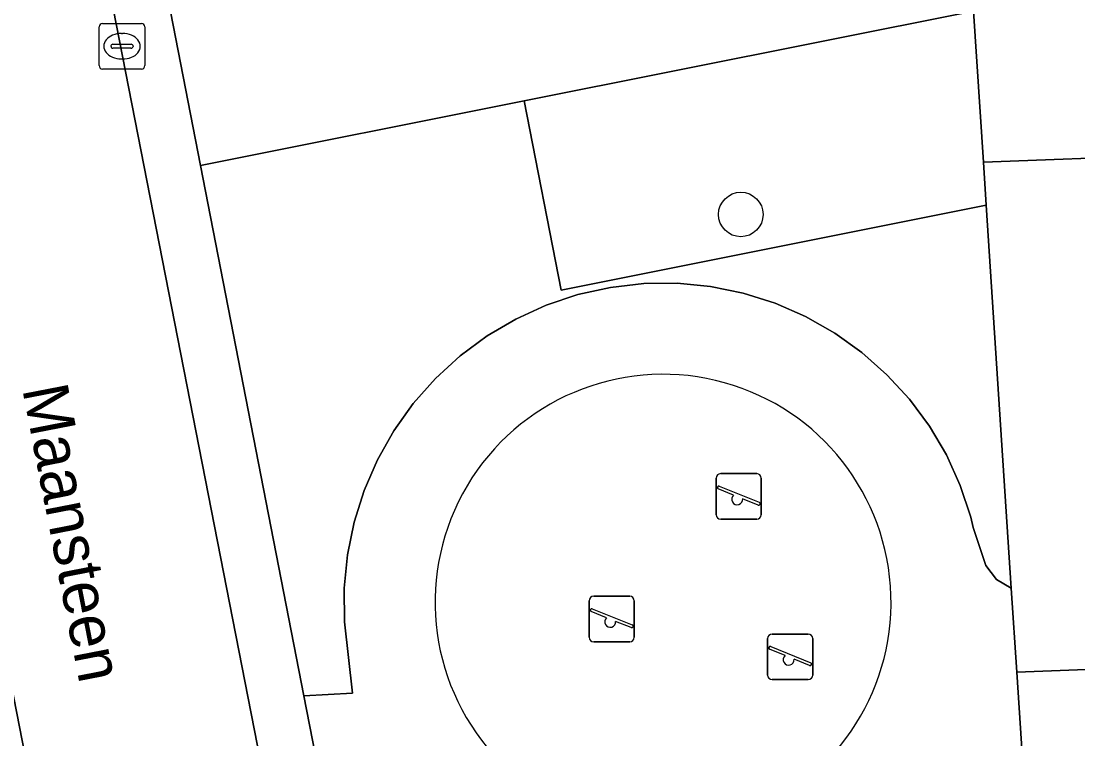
# Model space of a CAD drawing. Extents: x 159626 to 160723, y 388173 to 389416.
# Drawn here: x 160587.15 to 160610.34, y 388519.74 to 388535.48 of the extents above; entities that cross this region are included whole.
import ezdxf

# ---------------------------------------------------------------- set-up
doc = ezdxf.new("R2010")
doc.units = 0
for name, color, linetype in [('IMGEO_Boom', 7, 'Continuous'), ('IMGEO_Erf', 7, 'Continuous'), ('IMGEO_Groenvoorziening', 7, 'Continuous'), ('IMGEO_Kolk', 7, 'Continuous'), ('IMGEO_Openbare_ruimte_label', 7, 'Continuous'), ('IMGEO_Pand', 7, 'Continuous'), ('IMGEO_Parkeervlak_open', 7, 'Continuous'), ('IMGEO_Rijbaan_lokaal_open', 7, 'Continuous'), ('IMGEO_Speelvoorziening', 7, 'Continuous'), ('IMGEO_Terreindeel_zand', 7, 'Continuous'), ('IMGEO_Voetpad_open', 7, 'Continuous')]:
    doc.layers.add(name, color=color, linetype=linetype)

msp = doc.modelspace()

# ---------------------------------------------------------------- linework, layer by layer
at = {"layer": 'IMGEO_Boom'}
msp.add_circle((160602.942, 388531.241), 0.489, dxfattribs=at)
at = {"layer": 'IMGEO_Erf'}
for points in [[(160581.22, 388582.936), (160591.083, 388532.318), (160598.184, 388533.736), (160608.05, 388535.705), (160608.267, 388532.386), (160612.154, 388532.532), (160612.242, 388531.087), (160616.916, 388531.389), (160617.193, 388527.098), (160618.256, 388526.165), (160618.868, 388526.205), (160623.236, 388526.487), (160623.396, 388526.497), (160623.054, 388531.786), (160627.704, 388532.087), (160627.981, 388527.796), (160629.044, 388526.863), (160631.983, 388527.053), (160634.033, 388527.185)], [(160634.749, 388515.615), (160632.568, 388515.479), (160627.557, 388515.168), (160627.638, 388513.913), (160624.224, 388513.704), (160624.144, 388514.933), (160623.943, 388514.92), (160622.367, 388514.818), (160616.735, 388514.453), (160616.84, 388513.237), (160613.348, 388513.006), (160613.018, 388517.996), (160612.793, 388521.346), (160608.997, 388521.203), (160609.684, 388510.688), (160609.875, 388507.771), (160648.016, 388510.238)]]:
    msp.add_lwpolyline(points, dxfattribs=at)
at = {"layer": 'IMGEO_Groenvoorziening'}
for points in [[(160608.267, 388532.386), (160608.05, 388535.705), (160598.184, 388533.736), (160598.999, 388529.58), (160608.329, 388531.442)], [(160608.329, 388531.442), (160598.999, 388529.58), (160598.184, 388533.736), (160591.083, 388532.318), (160593.351, 388520.683), (160594.423, 388520.737), (160594.244, 388522.306), (160594.237, 388523.041), (160594.309, 388523.771), (160594.454, 388524.489), (160594.676, 388525.189), (160594.968, 388525.86), (160595.329, 388526.498), (160595.755, 388527.095), (160596.24, 388527.644), (160596.782, 388528.14), (160597.373, 388528.576), (160598.003, 388528.947), (160598.67, 388529.252), (160599.367, 388529.484), (160600.083, 388529.642), (160600.811, 388529.725), (160601.544, 388529.732), (160602.275, 388529.661), (160602.993, 388529.515), (160603.693, 388529.293), (160604.364, 388529.001), (160605.002, 388528.64), (160605.6, 388528.213), (160606.149, 388527.726), (160606.644, 388527.187), (160607.079, 388526.597), (160607.452, 388525.966), (160607.756, 388525.297), (160607.988, 388524.602), (160608.038, 388524.377), (160608.318, 388523.537), (160608.556, 388523.23), (160608.877, 388523.042)]]:
    msp.add_lwpolyline(points, close=True, dxfattribs=at)
msp.add_lwpolyline([(160609.684, 388510.688), (160608.997, 388521.203), (160608.877, 388523.042), (160608.556, 388523.23), (160608.318, 388523.537), (160608.038, 388524.377), (160607.988, 388524.602), (160607.756, 388525.297), (160607.452, 388525.966), (160607.079, 388526.597), (160606.644, 388527.187), (160606.149, 388527.726), (160605.6, 388528.213), (160605.002, 388528.64), (160604.364, 388529.001), (160603.693, 388529.293), (160602.993, 388529.515), (160602.275, 388529.661), (160601.544, 388529.732), (160600.811, 388529.725), (160600.083, 388529.642), (160599.367, 388529.484), (160598.67, 388529.252), (160598.003, 388528.947), (160597.373, 388528.576), (160596.782, 388528.14), (160596.24, 388527.644), (160595.755, 388527.095), (160595.329, 388526.498), (160594.968, 388525.86), (160594.676, 388525.189), (160594.454, 388524.489), (160594.309, 388523.771), (160594.237, 388523.041), (160594.244, 388522.306), (160594.423, 388520.737), (160593.351, 388520.683), (160593.737, 388518.7)], dxfattribs=at)
msp.add_arc((160601.236, 388522.733), 5.003, 291.4768, 221.8916, dxfattribs=at)
at = {"layer": 'IMGEO_Kolk'}
for p, q in [((160588.862, 388534.506), (160588.862, 388535.358)), ((160588.937, 388535.432), (160589.789, 388535.432)), ((160589.863, 388535.358), (160589.863, 388534.506)), ((160589.35, 388535.212), (160589.375, 388535.212)), ((160589.121, 388534.926), (160589.121, 388534.938)), ((160589.559, 388534.889), (160589.161, 388534.889)), ((160589.164, 388534.975), (160589.562, 388534.975)), ((160589.605, 388534.938), (160589.605, 388534.926)), ((160589.373, 388534.652), (160589.348, 388534.652)), ((160589.789, 388534.432), (160588.937, 388534.432))]:
    msp.add_line(p, q, dxfattribs=at)
for points in [[(160588.862, 388534.506), (160588.862, 388535.358)], [(160588.937, 388535.432), (160589.789, 388535.432)], [(160589.863, 388535.358), (160589.863, 388534.506)], [(160589.789, 388534.432), (160588.937, 388534.432)]]:
    msp.add_lwpolyline(points, dxfattribs=at)
for centre, radius, start, end in [((160588.939, 388535.356), 0.0765, 91.552, 178.448), ((160588.939, 388535.356), 0.0765, 91.552, 178.448), ((160589.787, 388535.356), 0.0765, 1.552, 88.448), ((160589.787, 388535.356), 0.0765, 1.552, 88.448), ((160589.161, 388534.935), 0.0403, 85.8775, 175.7526), ((160589.158, 388534.925), 0.0366, 178.938, 274.7102), ((160589.562, 388534.932), 0.043, 264.8664, 352.4533), ((160589.566, 388534.937), 0.0386, 1.7309, 96.639), ((160588.939, 388534.508), 0.0765, 181.552, 268.448), ((160588.939, 388534.508), 0.0765, 181.552, 268.448), ((160589.787, 388534.508), 0.0765, 271.552, 358.448), ((160589.787, 388534.508), 0.0765, 271.552, 358.448)]:
    msp.add_arc(centre, radius, start, end, dxfattribs=at)
for centre, major_axis, ratio, start_param, end_param in [((160589.349, 388534.932), (-0.387, 0.002), 0.722429, 4.712389, 7.853982), ((160589.374, 388534.932), (-0.39, 0.002), 0.717154, 1.570796, 4.712389)]:
    msp.add_ellipse(centre, major_axis=major_axis, ratio=ratio, start_param=start_param, end_param=end_param, dxfattribs=at)
at = {"layer": 'IMGEO_Pand'}
msp.add_lwpolyline([(160612.793, 388521.346), (160612.139, 388531.08), (160612.242, 388531.087), (160612.154, 388532.532), (160608.267, 388532.386), (160608.329, 388531.442), (160608.877, 388523.042), (160608.997, 388521.203)], close=True, dxfattribs=at)
at = {"layer": 'IMGEO_Parkeervlak_open'}
msp.add_lwpolyline([(160587.717, 388516.889), (160584.485, 388533.405), (160580.583, 388553.602), (160576.695, 388573.281), (160576.357, 388575.405)], dxfattribs=at)
at = {"layer": 'IMGEO_Rijbaan_lokaal_open'}
msp.add_lwpolyline([(160581.926, 388573.109), (160581.303, 388576.358), (160576.357, 388575.405), (160576.695, 388573.281), (160580.583, 388553.602), (160584.485, 388533.405), (160587.717, 388516.889), (160588.45, 388513.171), (160588.504, 388512.944), (160589.196, 388509.335), (160594.161, 388510.308), (160594.104, 388510.526), (160594.026, 388510.928), (160593.341, 388514.464), (160588.101, 388541.222), (160587.422, 388544.902), (160586.341, 388550.308), (160585.356, 388555.511), (160585.316, 388555.753), (160583.985, 388562.505), (160583.276, 388566.203)], close=True, dxfattribs=at)
at = {"layer": 'IMGEO_Speelvoorziening'}
for p, q in [((160602.401, 388524.655), (160602.401, 388525.455)), ((160602.401, 388525.455), (160602.401, 388524.655)), ((160602.501, 388525.555), (160603.291, 388525.555)), ((160603.291, 388525.555), (160602.501, 388525.555)), ((160603.391, 388525.455), (160603.391, 388524.655)), ((160603.391, 388524.655), (160603.391, 388525.455)), ((160602.784, 388525.083), (160602.445, 388525.22)), ((160602.47, 388525.28), (160603.346, 388524.927)), ((160603.322, 388524.867), (160602.982, 388525.004)), ((160603.291, 388524.555), (160602.501, 388524.555)), ((160602.501, 388524.555), (160603.291, 388524.555)), ((160599.713, 388522.866), (160600.503, 388522.866)), ((160600.503, 388522.866), (160599.713, 388522.866)), ((160599.613, 388521.966), (160599.613, 388522.766)), ((160599.613, 388522.766), (160599.613, 388521.966)), ((160599.682, 388522.591), (160600.558, 388522.238)), ((160600.603, 388522.766), (160600.603, 388521.966)), ((160600.603, 388521.966), (160600.603, 388522.766)), ((160599.996, 388522.394), (160599.657, 388522.531)), ((160600.534, 388522.178), (160600.194, 388522.315)), ((160600.503, 388521.866), (160599.713, 388521.866)), ((160599.713, 388521.866), (160600.503, 388521.866)), ((160603.53, 388521.136), (160603.53, 388521.936)), ((160603.53, 388521.936), (160603.53, 388521.136)), ((160603.63, 388522.036), (160604.42, 388522.036)), ((160604.42, 388522.036), (160603.63, 388522.036)), ((160604.52, 388521.936), (160604.52, 388521.136)), ((160604.52, 388521.136), (160604.52, 388521.936)), ((160603.913, 388521.564), (160603.574, 388521.701)), ((160603.599, 388521.761), (160604.475, 388521.408)), ((160604.451, 388521.348), (160604.111, 388521.485)), ((160604.42, 388521.036), (160603.63, 388521.036)), ((160603.63, 388521.036), (160604.42, 388521.036))]:
    msp.add_line(p, q, dxfattribs=at)
for centre, radius, start, end in [((160602.501, 388525.455), 0.1, 90, 180), ((160602.501, 388525.455), 0.1, 90, 180), ((160603.291, 388525.455), 0.1, 0, 90), ((160603.291, 388525.455), 0.1, 360, 90), ((160602.458, 388525.25), 0.0327, 68.078, 248.078), ((160602.863, 388524.993), 0.12, 130.9928, 5.1632), ((160603.334, 388524.897), 0.0327, 248.078, 68.078), ((160602.501, 388524.655), 0.1, 180, 270), ((160602.501, 388524.655), 0.1, 180, 270), ((160603.291, 388524.655), 0.1, 270, 0), ((160603.291, 388524.655), 0.1, 270, 0), ((160599.713, 388522.766), 0.1, 90, 180), ((160599.713, 388522.766), 0.1, 90, 180), ((160600.503, 388522.766), 0.1, 0, 90), ((160600.503, 388522.766), 0.1, 360, 90), ((160599.67, 388522.561), 0.0327, 68.078, 248.078), ((160600.075, 388522.304), 0.12, 130.9928, 5.1632), ((160600.546, 388522.208), 0.0327, 248.078, 68.078), ((160599.713, 388521.966), 0.1, 180, 270), ((160599.713, 388521.966), 0.1, 180, 270), ((160600.503, 388521.966), 0.1, 270, 0), ((160600.503, 388521.966), 0.1, 270, 0), ((160603.63, 388521.936), 0.1, 90, 180), ((160603.63, 388521.936), 0.1, 90, 180), ((160604.42, 388521.936), 0.1, 0, 90), ((160604.42, 388521.936), 0.1, 360, 90), ((160603.587, 388521.731), 0.0327, 68.078, 248.078), ((160603.992, 388521.474), 0.12, 130.9928, 5.1632), ((160604.463, 388521.378), 0.0327, 248.078, 68.078), ((160603.63, 388521.136), 0.1, 180, 270), ((160603.63, 388521.136), 0.1, 180, 270), ((160604.42, 388521.136), 0.1, 270, 0), ((160604.42, 388521.136), 0.1, 270, 0)]:
    msp.add_arc(centre, radius, start, end, dxfattribs=at)
at = {"layer": 'IMGEO_Terreindeel_zand'}
msp.add_arc((160601.236, 388522.733), 5.003, 291.4768, 221.8916, dxfattribs=at)
at = {"layer": 'IMGEO_Voetpad_open'}
for points in [[(160595.651, 388508.885), (160594.019, 388517.257), (160593.737, 388518.7), (160593.351, 388520.683), (160591.083, 388532.318), (160581.22, 388582.936)], [(160580.753, 388579.29), (160580.998, 388577.966), (160581.215, 388576.82), (160581.303, 388576.358), (160581.926, 388573.109), (160583.276, 388566.203), (160583.72, 388566.299), (160584.415, 388562.616), (160583.985, 388562.505), (160585.316, 388555.753), (160585.356, 388555.511), (160585.784, 388555.592), (160586.78, 388550.414), (160586.341, 388550.308), (160587.422, 388544.902), (160587.849, 388544.971), (160588.557, 388541.323), (160588.101, 388541.222), (160593.341, 388514.464), (160594.026, 388510.928), (160594.104, 388510.526), (160594.161, 388510.308)]]:
    msp.add_lwpolyline(points, dxfattribs=at)

# ---------------------------------------------------------------- texts
at = {"layer": 'IMGEO_Openbare_ruimte_label'}
msp.add_text('Maansteen', height=1, rotation=281.0067, dxfattribs=at).set_placement((160587.171, 388527.416))

doc.saveas('drawing.dxf')
